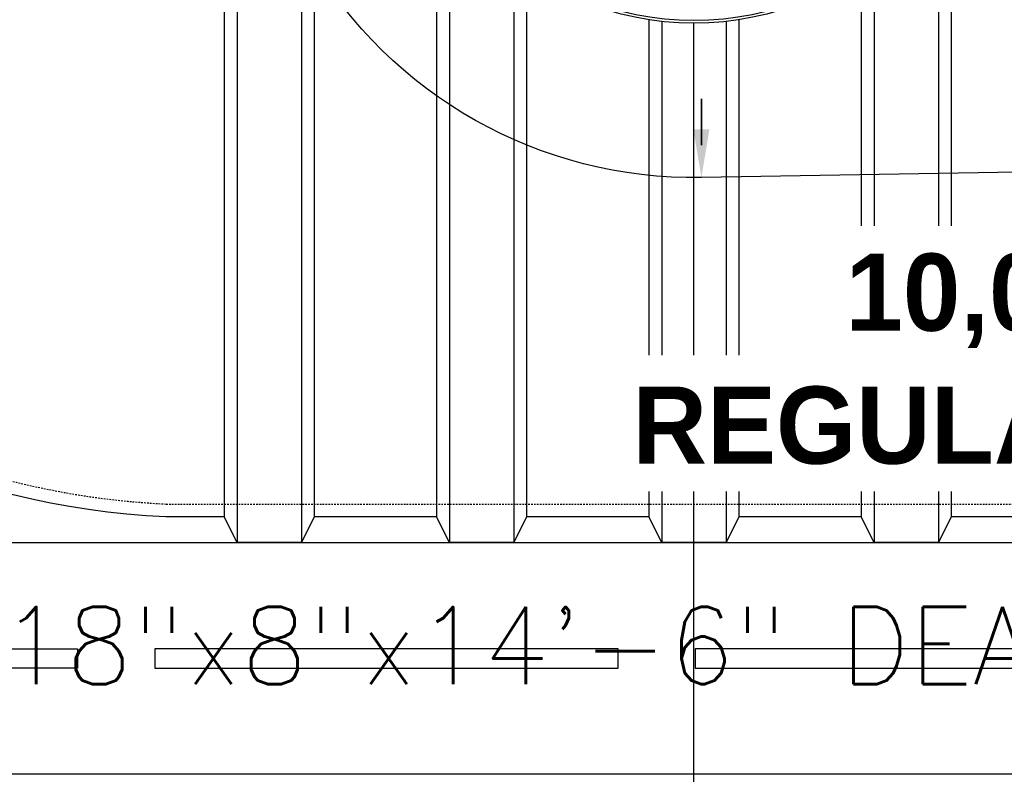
# Model space of a CAD drawing. Extents: x -169 to 7270, y -140 to 2984.
# Tile 662 of 718: x 6475 to 6551, y 1398 to 1457. Entities that reach past the tile are written whole.
import ezdxf
from ezdxf.enums import TextEntityAlignment as Align

# ---------------------------------------------------------------- set-up
doc = ezdxf.new("R2010")
doc.units = 0
doc.header["$MEASUREMENT"] = 0
doc.linetypes.add('HIDDEN3', pattern=[0.1875, 0.125, -0.0625])
doc.layers.add('FREEZE-LINES', color=8, linetype='CONTINUOUS', plot=False)
for name, color, linetype in [('PIPING-PRODUCT-REGULAR', 4, 'CONTINUOUS'), ('TANK-ANCHOR', 4, 'CONTINUOUS'), ('TANK-DESCRIPTION', 3, 'CONTINUOUS'), ('TANK-MANHOLE-COVER-40', 2, 'CONTINUOUS'), ('TANK-SLOPE', 3, 'CONTINUOUS'), ('TANK-UST', 5, 'CONTINUOUS'), ('TANK-UST-RIB', 7, 'CONTINUOUS'), ('TEXT', 3, 'CONTINUOUS')]:
    doc.layers.add(name, color=color, linetype=linetype)
doc.styles.add('BOLD', font='bold', dxfattribs={"height": 7.2})
doc.styles.add('SIMPLEX', font='simplex')

msp = doc.modelspace()

# ---------------------------------------------------------------- linework, layer by layer
at = {"layer": 'FREEZE-LINES', "linetype": 'Continuous'}
msp.add_line((7225.69428, 1398.01839), (6181.69428, 1398.01839), dxfattribs=at)
at = {"layer": 'PIPING-PRODUCT-REGULAR'}
msp.add_line((6526.9311, 1339.65741), (6526.94428, 1456.38014), dxfattribs=at)
at = {"layer": 'TANK-ANCHOR'}
msp.add_lwpolyline([(6611.05012, 1398.01993), (6437.05012, 1398.01993), (6437.05012, 1416.01993), (6611.05012, 1416.01993)], close=True, dxfattribs=at)
at = {"layer": 'TANK-ANCHOR', "color": 7}
for points in [[(6479.05012, 1407.76993), (6479.05012, 1406.26993), (6443.05012, 1406.26993), (6443.05012, 1407.76993)], [(6485.05012, 1407.76993), (6485.05012, 1406.26993), (6521.05012, 1406.26993), (6521.05012, 1407.76993)], [(6527.05012, 1407.76993), (6527.05012, 1406.26993), (6563.05012, 1406.26993), (6563.05012, 1407.76993)]]:
    msp.add_lwpolyline(points, close=True, dxfattribs=at)
at = {"layer": 'TANK-MANHOLE-COVER-40', "color": 4, "linetype": 'Continuous'}
msp.add_circle((6526.94428, 1479.01916), 22.63902, dxfattribs=at)
at = {"layer": 'TANK-MANHOLE-COVER-40', "color": 1, "linetype": 'Continuous'}
msp.add_circle((6526.94428, 1479.01916), 22.44094, dxfattribs=at)
at = {"layer": 'TANK-SLOPE'}
msp.add_lwpolyline([(6527.52923, 1513.65324), (6613.50472, 1512.20116, -0.9832619), (6613.50412, 1445.83561), (6527.52861, 1444.38507, -1.01702303)], format="xyb", close=True, dxfattribs=at)
at = {"layer": 'TANK-SLOPE', "const_width": 0.125}
msp.add_lwpolyline([(6527.52923, 1446.88508), (6527.52923, 1450.52587)], dxfattribs=at)
at = {"layer": 'TANK-SLOPE'}
msp.add_solid([(6526.90423, 1448.13508), (6527.52923, 1444.38508), (6528.15423, 1448.13508)], dxfattribs=at)
at = {"layer": 'TANK-UST'}
msp.add_lwpolyline([(6556.44428, 1418.01839), (6546.94428, 1418.01839), (6545.94428, 1416.01839), (6540.94428, 1416.01839), (6539.94428, 1418.01839), (6530.44428, 1418.01839), (6529.44428, 1416.01839), (6524.44428, 1416.01839), (6523.44428, 1418.01839), (6513.94428, 1418.01839), (6512.94428, 1416.01839), (6507.94428, 1416.01839), (6506.94428, 1418.01839), (6497.44428, 1418.01839), (6496.44428, 1416.01839), (6491.44428, 1416.01839), (6490.44428, 1418.01839), (6485.90826, 1418.01839, -0.9543276), (6485.90826, 1540.01839)], format="xyb", dxfattribs=at)
at = {"layer": 'TANK-UST', "color": 2, "linetype": 'HIDDEN3'}
msp.add_lwpolyline([(6490.44428, 1539.01839), (6485.93173, 1539.01839, 0.9539575), (6485.93173, 1419.01839), (6490.44428, 1419.01839), (6585.69448, 1419.01839), (6684.71383, 1419.01839), (6909.71383, 1419.01839), (6914.20703, 1419.01839, 0.9539575), (6914.20703, 1539.01839), (6909.71383, 1539.01839), (6684.71383, 1539.01839), (6585.69448, 1539.01839)], format="xyb", close=True, dxfattribs=at)
at = {"layer": 'TANK-UST-RIB'}
for p, q in [((6491.44428, 1542.01839), (6491.44428, 1416.01839)), ((6496.44428, 1542.01839), (6496.44428, 1416.01839)), ((6490.44428, 1540.01839), (6490.44428, 1418.01839)), ((6497.44428, 1540.01839), (6497.44428, 1418.01839)), ((6506.94428, 1468.4106), (6506.94428, 1418.01839)), ((6546.94428, 1468.4106), (6546.94428, 1418.01839)), ((6507.94428, 1466.70883), (6507.94428, 1416.01839)), ((6545.94428, 1466.70883), (6545.94428, 1416.01839)), ((6512.94428, 1461.22723), (6512.94428, 1416.01839)), ((6540.94428, 1461.22723), (6540.94428, 1416.01839)), ((6513.94428, 1460.48396), (6513.94428, 1418.01839)), ((6539.94428, 1460.48396), (6539.94428, 1418.01839)), ((6523.44428, 1456.65156), (6523.44428, 1418.01839)), ((6524.44428, 1456.51783), (6524.44428, 1416.01839)), ((6529.44428, 1456.51783), (6529.44428, 1416.01839)), ((6530.44428, 1456.65156), (6530.44428, 1418.01839))]:
    msp.add_line(p, q, dxfattribs=at)

# ---------------------------------------------------------------- texts
at = {"layer": 'TEXT', "style": 'SIMPLEX'}
msp.add_text('18"x8"x14\'-6" DEADMAN', height=6, dxfattribs=at).set_placement((6524.05012, 1408.01993), align=Align.MIDDLE)

# ---------------------------------------------------------------- next in the draw order: wipeouts: each hides what was drawn before it
msp.add_wipeout([(6536.23078, 1429.12609), (6601.62877, 1429.12609), (6601.62877, 1440.61755), (6536.23078, 1440.61755)]).dxf.layer = 'TANK-DESCRIPTION'

# ---------------------------------------------------------------- next in the draw order: texts
at = {"layer": 'TANK-DESCRIPTION', "style": 'BOLD'}
msp.add_text('10,000 GALLON', height=6, dxfattribs=at).set_placement((6538.73078, 1432.48003))

# ---------------------------------------------------------------- next in the draw order: wipeouts: each hides what was drawn before it
msp.add_wipeout([(6520.06465, 1420.01681), (6622.76441, 1420.01681), (6622.76441, 1430.58003), (6520.06465, 1430.58003)]).dxf.layer = 'TANK-DESCRIPTION'

# ---------------------------------------------------------------- next in the draw order: texts
msp.add_text('REGULAR UNLEADED #2', height=6, dxfattribs=at).set_placement((6522.17542, 1422.15048))

doc.saveas('drawing.dxf')
